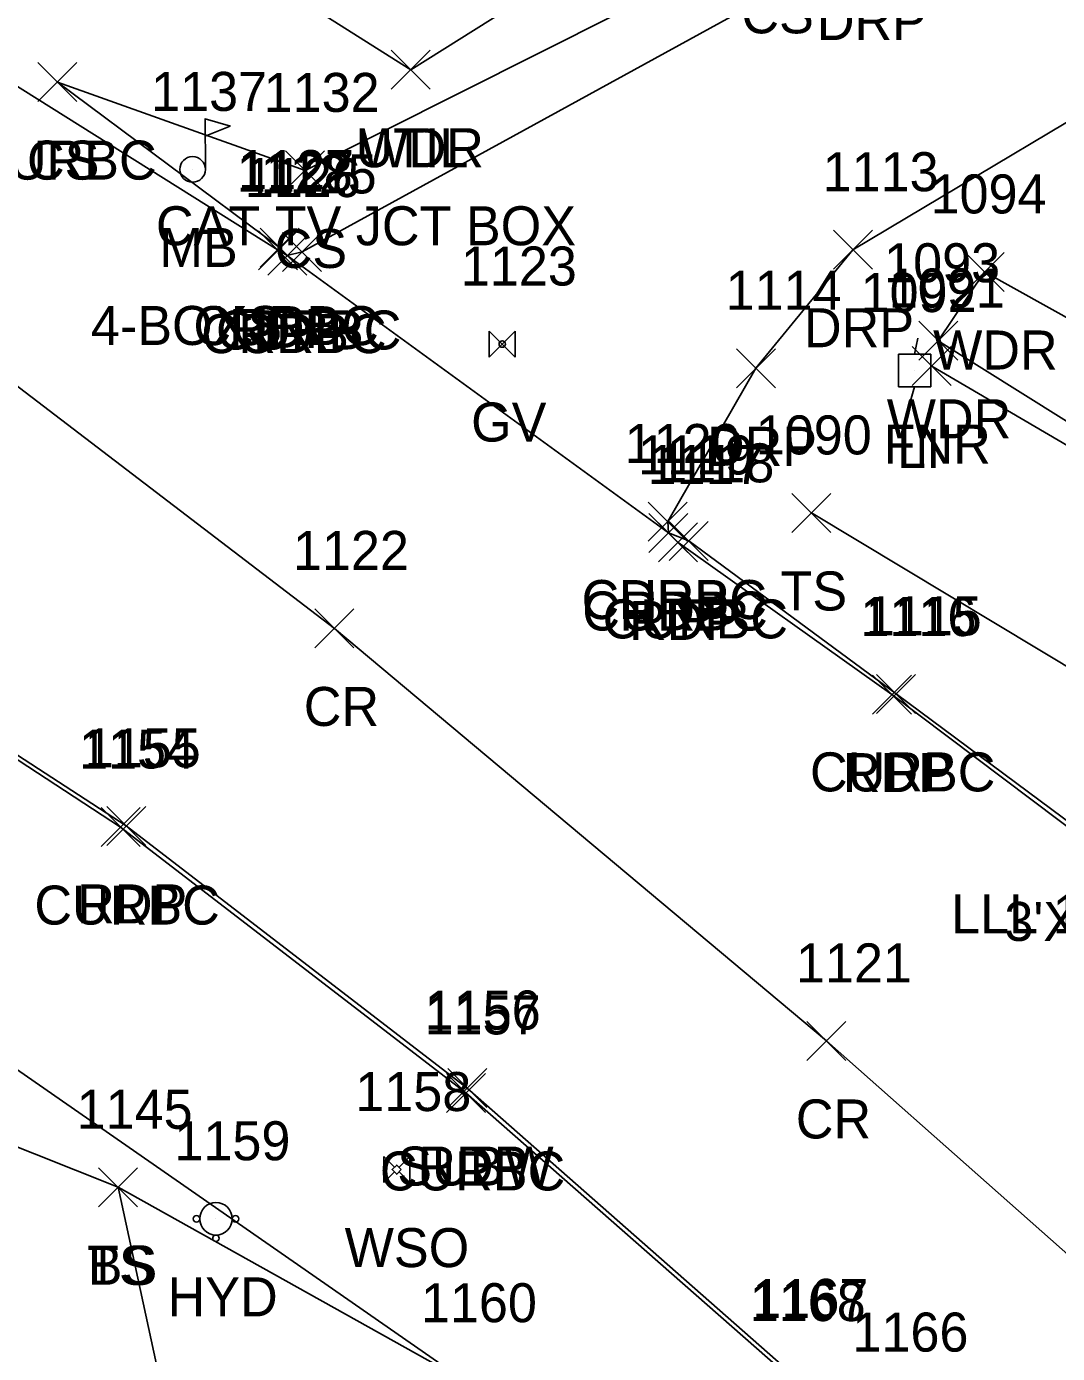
# Model space of a CAD drawing. Extents: x 1462089 to 1464015, y 730534 to 736144.
# Drawn here: x 1463451.8 to 1463504.7, y 735975.8 to 736043.9 of the extents above; entities that cross this region are included whole.
import ezdxf

# ---------------------------------------------------------------- set-up
doc = ezdxf.new("R2010")
doc.units = 0
for name, color, linetype in [('L_A', 7, 'Continuous'), ('L_C', 7, 'Continuous'), ('L_I', 7, 'Continuous'), ('L_TIC', 7, 'Continuous'), ('LAWA', 7, 'Continuous'), ('LELB', 7, 'Continuous'), ('LFNC', 7, 'Continuous'), ('LMB', 7, 'Continuous'), ('P_A', 7, 'Continuous'), ('P_I', 7, 'Continuous'), ('P_TIC', 7, 'Continuous'), ('PET', 7, 'Continuous'), ('PRC', 7, 'Continuous'), ('R_A', 7, 'Continuous'), ('R_I', 7, 'Continuous'), ('R_TIC', 7, 'Continuous'), ('RC', 7, 'Continuous'), ('RDP', 7, 'Continuous'), ('S_C', 7, 'Continuous'), ('U_A', 7, 'Continuous'), ('U_C', 7, 'Continuous'), ('U_I', 7, 'Continuous'), ('U_TIC', 7, 'Continuous'), ('UDEFAULT', 7, 'Continuous'), ('ULP', 7, 'Continuous'), ('UWFH', 7, 'Continuous'), ('UWV', 7, 'Continuous')]:
    doc.layers.add(name, color=color, linetype=linetype)

msp = doc.modelspace()

# ---------------------------------------------------------------- linework, layer by layer
at = {"layer": 'L_TIC'}
for points in [[(1463470.542, 736040.637), (1463472.542, 736042.637)], [(1463472.542, 736040.637), (1463470.542, 736042.637)], [(1463452.418, 736040.003), (1463454.418, 736042.003)], [(1463454.418, 736040.003), (1463452.418, 736042.003)], [(1463465.121, 736035.474), (1463467.121, 736037.474)], [(1463467.121, 736035.474), (1463465.121, 736037.474)], [(1463499.97, 736030.269), (1463501.97, 736032.269)], [(1463501.97, 736030.269), (1463499.97, 736032.269)], [(1463497.591, 736026.742), (1463499.591, 736028.742)], [(1463499.591, 736026.742), (1463497.591, 736028.742)], [(1463497.26, 736025.446), (1463499.26, 736027.446)], [(1463499.26, 736025.446), (1463497.26, 736027.446)], [(1463491.093, 736017.915), (1463493.093, 736019.915)], [(1463493.093, 736017.915), (1463491.093, 736019.915)], [(1463455.533, 735983.345), (1463457.533, 735985.345)], [(1463457.533, 735983.345), (1463455.533, 735985.345)], [(1463455.533, 735983.345), (1463457.533, 735985.345)], [(1463457.533, 735983.345), (1463455.533, 735985.345)]]:
    msp.add_lwpolyline(points, dxfattribs=at)
at = {"layer": 'LAWA'}
for points in [[(1463689.415, 736107.165), (1463644.148, 736078.94), (1463641.284, 736078.311), (1463632.001, 736072.626), (1463628.833, 736068.003), (1463590.345, 736038.008), (1463551.873, 736007.05), (1463537.128, 735998.896), (1463515.831, 736016.957), (1463498.591, 736027.742), (1463500.97, 736031.269), (1463528.39, 736016.017), (1463544.596, 736023.997)], [(1463490.5, 736053.538), (1463471.542, 736041.637), (1463458.609, 736049.817)]]:
    msp.add_lwpolyline(points, dxfattribs=at)
at = {"layer": 'LELB'}
for points in [[(1463644.148, 736078.94), (1463643.403, 736071.285), (1463633.827, 736064.803), (1463593.779, 736034.456), (1463554.236, 736002.747), (1463539.001, 735993.739), (1463527.935, 735994.066), (1463508.519, 736009.036), (1463492.093, 736018.915)], [(1463490.056, 736048.502), (1463466.121, 736036.474), (1463453.418, 736041.003)], [(1463430.72, 736011.164), (1463446.481, 735993.746), (1463474.321, 735974.428), (1463483.528, 735961.281), (1463481.921, 735951.743), (1463451.704, 735919.649), (1463417.459, 735885.33), (1463398.861, 735864.76), (1463369.834, 735831.615), (1463349.328, 735806.792), (1463334.698, 735810.67)], [(1463423.736, 736000.887), (1463445.756, 735988.644), (1463456.533, 735984.345), (1463474.321, 735974.428), (1463488.052, 735963.54), (1463486.255, 735951.065), (1463456.625, 735916.142), (1463418.924, 735881.616), (1463398.861, 735864.76), (1463370.764, 735870.622), (1463360.695, 735879.354), (1463350.544, 735861.746), (1463330.742, 735847.743), (1463309.819, 735828.237)], [(1463456.533, 735984.345), (1463460.196, 735967.44), (1463447.337, 735949.802), (1463418.784, 735924.534), (1463395.314, 735905.961), (1463396.003, 735876.372), (1463388.179, 735884.369), (1463378.95, 735894.222)]]:
    msp.add_lwpolyline(points, dxfattribs=at)
at = {"layer": 'LFNC'}
msp.add_lwpolyline([(1463537.128, 735998.896), (1463514.818, 736016.753), (1463498.26, 736026.446)], dxfattribs=at)
at = {"layer": 'LMB'}
for p, q in [((1463461.001, 736039.127), (1463462.294, 736038.745)), ((1463461.007, 736036.534), (1463461.005, 736039.129)), ((1463461.005, 736038.227), (1463462.288, 736038.736)), ((1463460.351, 736036.526), (1463460.351, 736036.526))]:
    msp.add_line(p, q, dxfattribs=at)
msp.add_circle((1463460.351, 736036.526), 0.656, dxfattribs=at)
at = {"layer": 'P_TIC'}
for points in [[(1463463.741, 736031.379), (1463465.741, 736033.379)], [(1463465.741, 736031.379), (1463463.741, 736033.379)], [(1463464.21, 736031.107), (1463466.21, 736033.107)], [(1463466.21, 736031.107), (1463464.21, 736033.107)], [(1463483.757, 736016.888), (1463485.757, 736018.888)], [(1463485.757, 736016.888), (1463483.757, 736018.888)], [(1463484.249, 736016.405), (1463486.249, 736018.405)], [(1463486.249, 736016.405), (1463484.249, 736018.405)], [(1463466.623, 736011.994), (1463468.623, 736013.994)], [(1463468.623, 736011.994), (1463466.623, 736013.994)], [(1463495.215, 736008.601), (1463497.215, 736010.601)], [(1463497.215, 736008.601), (1463495.215, 736010.601)], [(1463455.948, 736001.872), (1463457.948, 736003.872)], [(1463457.948, 736001.872), (1463455.948, 736003.872)], [(1463491.856, 735990.848), (1463493.856, 735992.848)], [(1463493.856, 735990.848), (1463491.856, 735992.848)], [(1463473.438, 735988.431), (1463475.438, 735990.431)], [(1463475.438, 735988.431), (1463473.438, 735990.431)]]:
    msp.add_lwpolyline(points, dxfattribs=at)
at = {"layer": 'PET'}
for points in [[(1463556.483, 735999.869), (1463542.07, 735990.51), (1463533.679, 735988.848), (1463526.292, 735990.005), (1463513.375, 735996.693), (1463496.215, 736009.601), (1463485.249, 736017.405), (1463484.757, 736017.888), (1463465.21, 736032.107), (1463464.741, 736032.379), (1463448.684, 736042.458)], [(1463435.365, 736016.896), (1463456.948, 736002.872), (1463474.438, 735989.431), (1463491.234, 735974.651), (1463494.485, 735969.001), (1463495.667, 735963.58), (1463495.716, 735962.807), (1463492.748, 735944.515)]]:
    msp.add_lwpolyline(points, dxfattribs=at)
at = {"layer": 'PRC'}
msp.add_lwpolyline([(1463519.271, 735968.481), (1463492.856, 735991.848), (1463467.623, 736012.994), (1463440.808, 736033.461)], dxfattribs=at)
at = {"layer": 'R_TIC'}
for points in [[(1463452.418, 736040.003), (1463454.418, 736042.003)], [(1463454.418, 736040.003), (1463452.418, 736042.003)], [(1463463.812, 736031.517), (1463465.812, 736033.517)], [(1463465.812, 736031.517), (1463463.812, 736033.517)], [(1463464.21, 736031.107), (1463466.21, 736033.107)], [(1463466.21, 736031.107), (1463464.21, 736033.107)], [(1463464.969, 736031.294), (1463466.969, 736033.294)], [(1463466.969, 736031.294), (1463464.969, 736033.294)], [(1463464.969, 736031.294), (1463466.969, 736033.294)], [(1463466.969, 736031.294), (1463464.969, 736033.294)], [(1463493.222, 736031.41), (1463495.222, 736033.41)], [(1463495.222, 736031.41), (1463493.222, 736033.41)], [(1463488.244, 736025.33), (1463490.244, 736027.33)], [(1463490.244, 736025.33), (1463488.244, 736027.33)], [(1463483.719, 736017.475), (1463485.719, 736019.475)], [(1463485.719, 736017.475), (1463483.719, 736019.475)], [(1463483.719, 736017.475), (1463485.719, 736019.475)], [(1463485.719, 736017.475), (1463483.719, 736019.475)], [(1463483.757, 736016.888), (1463485.757, 736018.888)], [(1463485.757, 736016.888), (1463483.757, 736018.888)], [(1463484.799, 736016.483), (1463486.799, 736018.483)], [(1463486.799, 736016.483), (1463484.799, 736018.483)], [(1463495.434, 736008.64), (1463497.434, 736010.64)], [(1463497.434, 736008.64), (1463495.434, 736010.64)], [(1463455.656, 736001.812), (1463457.656, 736003.812)], [(1463457.656, 736001.812), (1463455.656, 736003.812)], [(1463473.373, 735988.182), (1463475.373, 735990.182)], [(1463475.373, 735988.182), (1463473.373, 735990.182)]]:
    msp.add_lwpolyline(points, dxfattribs=at)
at = {"layer": 'RC'}
for points in [[(1463465.969, 736032.294), (1463465.21, 736032.107), (1463464.812, 736032.517), (1463453.418, 736041.003)], [(1463541.77, 735991.176), (1463541.77, 735990.914), (1463533.688, 735989.047), (1463526.367, 735990.212), (1463513.607, 735996.892), (1463496.434, 736009.64), (1463485.799, 736017.483), (1463484.757, 736017.888), (1463484.719, 736018.475)], [(1463435.254, 736016.804), (1463456.656, 736002.812), (1463474.373, 735989.182), (1463491.099, 735974.485), (1463494.282, 735968.915), (1463495.507, 735963.574), (1463495.716, 735962.807)]]:
    msp.add_lwpolyline(points, dxfattribs=at)
at = {"layer": 'RDP'}
for points in [[(1463628.217, 736110.82), (1463635.598, 736096.822), (1463614.913, 736084.044), (1463618.432, 736077.178), (1463586.863, 736053.709), (1463573.383, 736075.072), (1463568.753, 736071.806), (1463566.202, 736065.765), (1463568.775, 736048.395), (1463535.642, 736026.058), (1463525.947, 736038.165), (1463511.54, 736042.728), (1463494.222, 736032.41), (1463489.244, 736026.33), (1463484.719, 736018.475)], [(1463494.88, 736048.16), (1463465.969, 736032.294)]]:
    msp.add_lwpolyline(points, dxfattribs=at)
at = {"layer": 'U_TIC'}
for points in [[(1463473.438, 735988.431), (1463475.438, 735990.431)], [(1463475.438, 735988.431), (1463473.438, 735990.431)]]:
    msp.add_lwpolyline(points, dxfattribs=at)
at = {"layer": 'UDEFAULT'}
for points in [[(1463470.542, 736040.637), (1463472.542, 736042.637)], [(1463472.542, 736040.637), (1463470.542, 736042.637)]]:
    msp.add_lwpolyline(points, dxfattribs=at)
at = {"layer": 'ULP'}
for p, q in [((1463497.548, 736027.88), (1463497.382, 736027.047)), ((1463496.548, 736025.38), (1463496.548, 736027.047)), ((1463496.548, 736027.047), (1463498.215, 736027.047)), ((1463498.215, 736027.047), (1463498.215, 736025.38)), ((1463497.382, 736026.214), (1463497.382, 736026.214)), ((1463498.215, 736025.38), (1463496.548, 736025.38)), ((1463497.132, 736024.547), (1463497.382, 736025.38))]:
    msp.add_line(p, q, dxfattribs=at)
at = {"layer": 'UWFH'}
msp.add_line((1463461.553, 735982.73), (1463461.553, 735982.73), dxfattribs=at)
for centre, radius in [((1463461.553, 735982.73), 0.833), ((1463460.553, 735982.73), 0.167), ((1463462.553, 735982.73), 0.167), ((1463461.553, 735981.73), 0.167)]:
    msp.add_circle(centre, radius, dxfattribs=at)
at = {"layer": 'UWV'}
for p, q in [((1463475.57, 736028.241), (1463476.903, 736026.907)), ((1463476.903, 736028.241), (1463475.57, 736026.907)), ((1463470.155, 735985.918), (1463470.704, 735985.37)), ((1463471.488, 735985.918), (1463470.94, 735985.37)), ((1463470.704, 735985.134), (1463470.155, 735984.585)), ((1463470.94, 735985.134), (1463471.488, 735984.585))]:
    msp.add_line(p, q, dxfattribs=at)
for points in [[(1463475.57, 736028.241), (1463475.57, 736026.907)], [(1463476.903, 736026.907), (1463476.903, 736028.241)], [(1463470.155, 735985.918), (1463470.155, 735984.585)], [(1463471.488, 735984.585), (1463471.488, 735985.918)]]:
    msp.add_lwpolyline(points, dxfattribs=at)
msp.add_lwpolyline([(1463471.057, 735985.252), (1463470.822, 735985.487), (1463470.586, 735985.252), (1463470.822, 735985.016)], close=True, dxfattribs=at)
msp.add_circle((1463476.236, 736027.574), 0.167, dxfattribs=at)

# ---------------------------------------------------------------- texts
at = {"layer": 'L_A'}
for s, p in [('CS', (1463488.497, 736043.502)), ('WDR', (1463468.904, 736036.637)), ('CS', (1463451.859, 736036.003)), ('MB', (1463458.658, 736031.526)), ('CS', (1463464.562, 736031.474)), ('WDR', (1463498.332, 736026.269)), ('WDR', (1463495.953, 736022.742)), ('FNR', (1463495.795, 736021.446)), ('TS', (1463490.503, 736013.915)), ('TS', (1463454.942, 735979.345)), ('BS', (1463454.974, 735979.345))]:
    msp.add_text(s, height=2, dxfattribs=at).set_placement(p)
at = {"layer": 'L_C'}
msp.add_text('4-BOXS', height=2, dxfattribs=at).set_placement((1463455.138, 736027.526))
at = {"layer": 'L_I'}
for s, p in [('1137', (1463458.225, 736039.526)), ('1132', (1463463.995, 736039.474)), ('1094', (1463498.199, 736034.269)), ('1093', (1463495.819, 736030.742)), ('1091', (1463496.055, 736029.446)), ('1090', (1463489.235, 736021.915)), ('1145', (1463454.407, 735987.345)), ('1145', (1463454.407, 735987.345)), ('1160', (1463472.062, 735977.428)), ('1160', (1463472.062, 735977.428))]:
    msp.add_text(s, height=2, dxfattribs=at).set_placement(p)
at = {"layer": 'P_A'}
for s, p in [('RDP', (1463462.23, 736027.379)), ('RDP', (1463462.698, 736027.107)), ('RDP', (1463482.245, 736012.888)), ('RDP', (1463482.737, 736012.405)), ('CR', (1463466.056, 736007.994)), ('RDP', (1463493.703, 736004.601)), ('RDP', (1463454.436, 735997.872)), ('CR', (1463491.29, 735986.848)), ('RDP', (1463471.926, 735984.431))]:
    msp.add_text(s, height=2, dxfattribs=at).set_placement(p)
at = {"layer": 'P_I'}
for s, p in [('1128', (1463462.616, 736035.379)), ('1126', (1463463.029, 736035.107)), ('1119', (1463483.19, 736020.888)), ('1117', (1463483.69, 736020.405)), ('1122', (1463465.497, 736015.994)), ('1116', (1463494.601, 736012.601)), ('1155', (1463454.822, 736005.872)), ('1121', (1463491.298, 735994.848)), ('1156', (1463472.257, 735992.431)), ('1167', (1463489.061, 735977.651))]:
    msp.add_text(s, height=2, dxfattribs=at).set_placement(p)
at = {"layer": 'R_A'}
for s, p in [('DRP', (1463492.368, 736043.16)), ('CURBC', (1463449, 736036.003)), ('CURBC', (1463460.394, 736027.517)), ('DRP', (1463491.71, 736027.41)), ('CURBC', (1463460.793, 736027.107)), ('CURBC', (1463461.552, 736027.294)), ('DRP', (1463463.457, 736027.294)), ('DRP', (1463486.733, 736021.33)), ('CURBC', (1463480.301, 736013.475)), ('DRP', (1463482.207, 736013.475)), ('CURBC', (1463480.339, 736012.888)), ('CURBC', (1463481.381, 736012.483)), ('CURBC', (1463492.017, 736004.64)), ('CURBC', (1463452.239, 735997.812)), ('CURBC', (1463469.956, 735984.182))]:
    msp.add_text(s, height=2, dxfattribs=at).set_placement(p)
at = {"layer": 'R_I'}
for s, p in [('1127', (1463462.686, 736035.517)), ('1126', (1463463.029, 736035.107)), ('1125', (1463463.843, 736035.294)), ('1125', (1463463.843, 736035.294)), ('1113', (1463492.663, 736035.41)), ('1114', (1463487.686, 736029.33)), ('1120', (1463482.507, 736021.475)), ('1120', (1463482.507, 736021.475)), ('1119', (1463483.19, 736020.888)), ('1118', (1463484.24, 736020.483)), ('1115', (1463494.875, 736012.64)), ('1154', (1463454.53, 736005.812)), ('1157', (1463472.248, 735992.182)), ('1168', (1463488.926, 735977.485))]:
    msp.add_text(s, height=2, dxfattribs=at).set_placement(p)
at = {"layer": 'S_C'}
msp.add_text('LLL 12 TON', height=2, dxfattribs=at).set_placement((1463499.253, 735997.362))
at = {"layer": 'U_A'}
for s, p in [('UTIL', (1463468.708, 736036.637)), ('GV', (1463474.638, 736022.574)), ('LI', (1463496.484, 736021.214)), ('SUBW', (1463470.848, 735984.431)), ('WSO', (1463468.152, 735980.252)), ('HYD', (1463459.072, 735977.73))]:
    msp.add_text(s, height=2, dxfattribs=at).set_placement(p)
at = {"layer": 'U_C'}
for s, p in [('CAT TV JCT BOX', (1463458.472, 736032.637)), ("3'X3' TEL JCT BOX #A 1169/25", (1463501.986, 735996.974))]:
    msp.add_text(s, height=2, dxfattribs=at).set_placement(p)
at = {"layer": 'U_I'}
for s, p in [('1123', (1463474.111, 736030.574)), ('1092', (1463494.61, 736029.214)), ('1156', (1463472.257, 735992.431)), ('1158', (1463468.696, 735988.252)), ('1159', (1463459.419, 735985.73)), ('1166', (1463494.195, 735975.92))]:
    msp.add_text(s, height=2, dxfattribs=at).set_placement(p)

doc.saveas('drawing.dxf')
